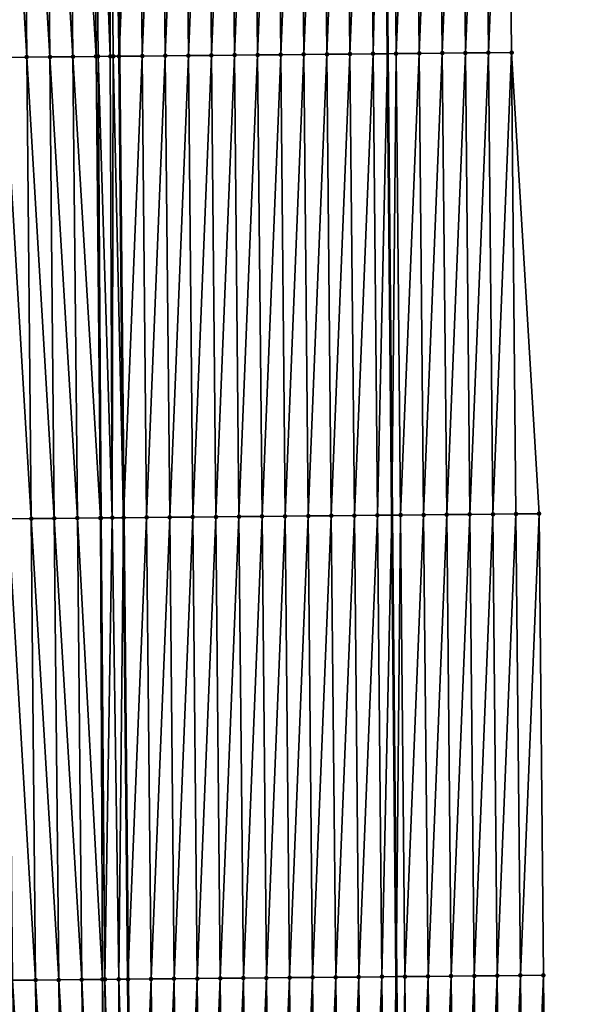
# Model space of a CAD drawing. Header units: feet. Extents: x 2007189 to 2022806, y 818621 to 837694.
# Tile 491 of 656: x 2011350 to 2011374, y 831326 to 831369. Entities that reach past the tile are written whole.
import ezdxf

# ---------------------------------------------------------------- set-up
doc = ezdxf.new("R2010")
doc.units = ezdxf.units.FT
doc.header["$MEASUREMENT"] = 0
for name, color, linetype, lineweight in [('EP_Travel Lane', 172, 'Continuous', 53), ('Road Shots', 141, 'Continuous', 100), ('Road X-Section', 40, 'Continuous', 13), ('STRIPING', 60, 'Continuous', 53)]:
    doc.layers.add(name, color=color, linetype=linetype, lineweight=lineweight)
doc.layers.add('I-77-MM17-21_SB-Surface-Border', color=7, linetype='Continuous')
doc.layers.add('I-77-MM17-21_SB-Surface-TIN', color=7, linetype='Continuous')

msp = doc.modelspace()

# ---------------------------------------------------------------- linework, layer by layer
at = {"layer": 'EP_Travel Lane'}
msp.add_polyline3d([(2011363.948639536, 831587.1496924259, 327.9825644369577), (2011364.130942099, 831567.1516971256, 328.1996464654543), (2011364.313248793, 831547.1532486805, 328.3722723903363), (2011364.495554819, 831527.1548734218, 328.5520783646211), (2011364.677862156, 831507.1563545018, 328.717790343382), (2011364.860168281, 831487.1579684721, 328.896539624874), (2011365.042474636, 831467.1595571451, 329.0728071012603), (2011365.231409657, 831447.1679292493, 329.1712247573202), (2011365.422340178, 831427.1690966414, 329.2806065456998), (2011365.613270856, 831407.1702475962, 329.3851245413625), (2011365.804201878, 831387.1713626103, 329.4790861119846), (2011365.995132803, 831367.1724877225, 329.5760055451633), (2011366.186064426, 831347.1735396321, 329.6513478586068), (2011366.376996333, 831327.1745618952, 329.7179327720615), (2011366.567929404, 831307.1754622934, 329.7486344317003), (2011366.758861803, 831287.1764329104, 329.8000149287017), (2011366.949795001, 831267.1773199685, 329.8267843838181), (2011367.172069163, 831247.2049287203, 329.8679666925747), (2011367.403775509, 831227.2062494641, 329.8584230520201), (2011367.635481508, 831207.2076000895, 329.8339734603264), (2011367.867187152, 831187.2089813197, 329.7943214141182)], dxfattribs=at)
at = {"layer": 'I-77-MM17-21_SB-Surface-Border', "color": 3, "linetype": 'Continuous', "lineweight": -3}
msp.add_polyline3d([(2011369.322614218, 831587.1966415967, 327.7836704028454), (2011369.5048682, 831567.1987977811, 328.0156560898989), (2011369.687126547, 831547.2004749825, 328.2006508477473), (2011370.869348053, 831527.2107512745, 328.3351987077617), (2011371.051608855, 831507.2121590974, 328.4937659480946), (2011370.233907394, 831487.2048694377, 328.6931274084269), (2011371.416130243, 831467.2149983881, 328.8132202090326), (2011371.605020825, 831447.2279396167, 328.9239383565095), (2011370.795995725, 831427.2196848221, 329.0700060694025), (2011370.986926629, 831407.2208117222, 329.1674263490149), (2011371.177857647, 831387.2219265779, 329.2613485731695), (2011371.368788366, 831367.223072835, 329.3645007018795), (2011372.559675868, 831347.2335193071, 329.3950147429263), (2011372.750607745, 831327.2345442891, 329.4623923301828), (2011372.941540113, 831307.235517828, 329.5146616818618), (2011373.132472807, 831287.2364572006, 329.5568326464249), (2011373.323405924, 831267.2373522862, 329.5859769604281), (2011373.543203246, 831247.278200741, 329.6486208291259), (2011373.77181533, 831227.2794271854, 329.6683595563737), (2011374.000426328, 831207.2807488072, 329.6407282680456), (2011373.22910299, 831187.2706106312, 329.6276230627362)], dxfattribs=at)
at = {"layer": 'I-77-MM17-21_SB-Surface-TIN', "color": 128, "linetype": 'Continuous', "lineweight": -3}
for points in [[(2011350.369735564, 831367.0236174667, 329.6663973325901), (2011350.178804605, 831387.0224963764, 329.5706634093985), (2011349.178850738, 831387.0128907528, 329.5532794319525)], [(2011349.369781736, 831367.0140077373, 329.6478031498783), (2011350.369735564, 831367.0236174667, 329.6663973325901), (2011349.178850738, 831387.0128907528, 329.5532794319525)], [(2011351.36968933, 831367.0332336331, 329.6868888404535), (2011351.178758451, 831387.0321041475, 329.5886803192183), (2011350.178804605, 831387.0224963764, 329.5706634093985)], [(2011350.369735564, 831367.0236174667, 329.6663973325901), (2011351.36968933, 831367.0332336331, 329.6868888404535), (2011350.178804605, 831387.0224963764, 329.5706634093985)], [(2011352.36964311, 831367.0428482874, 329.7069346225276), (2011352.178712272, 831387.0417145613, 329.6074761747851), (2011351.178758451, 831387.0321041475, 329.5886803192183)], [(2011351.36968933, 831367.0332336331, 329.6868888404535), (2011352.36964311, 831367.0428482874, 329.7069346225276), (2011351.178758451, 831387.0321041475, 329.5886803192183)], [(2011353.36959702, 831367.0524493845, 329.7229843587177), (2011353.178666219, 831387.0513116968, 329.6223581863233), (2011352.178712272, 831387.0417145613, 329.6074761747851)], [(2011352.36964311, 831367.0428482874, 329.7069346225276), (2011353.36959702, 831367.0524493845, 329.7229843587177), (2011352.178712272, 831387.0417145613, 329.6074761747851)], [(2011353.36959702, 831367.0524493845, 329.7229843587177), (2011353.250611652, 831387.0520012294, 329.6231432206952), (2011353.178666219, 831387.0513116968, 329.6223581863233)], [(2011353.982390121, 831367.0583128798, 329.7268480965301), (2011353.946389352, 831387.0586560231, 329.6267233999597), (2011353.250611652, 831387.0520012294, 329.6231432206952)], [(2011353.36959702, 831367.0524493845, 329.7229843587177), (2011353.458128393, 831367.0532977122, 329.7239013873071), (2011353.250611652, 831387.0520012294, 329.6231432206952)], [(2011353.458128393, 831367.0532977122, 329.7239013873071), (2011353.982390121, 831367.0583128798, 329.7268480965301), (2011353.250611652, 831387.0520012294, 329.6231432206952)], [(2011353.946389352, 831387.0586560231, 329.6267233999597), (2011354.369543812, 831367.0620053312, 329.7257467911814), (2011354.178612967, 831387.060871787, 329.6263419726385)], [(2011354.110003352, 831367.0595312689, 329.7268643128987), (2011354.369543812, 831367.0620053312, 329.7257467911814), (2011353.946389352, 831387.0586560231, 329.6267233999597)], [(2011353.982390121, 831367.0583128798, 329.7268480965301), (2011354.110003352, 831367.0595312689, 329.7268643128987), (2011353.946389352, 831387.0586560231, 329.6267233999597)], [(2011355.178575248, 831387.070387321, 329.6171499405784), (2011354.178612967, 831387.060871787, 329.6263419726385), (2011354.369543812, 831367.0620053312, 329.7257467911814)], [(2011355.36950626, 831367.0715028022, 329.7112305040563), (2011355.178575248, 831387.070387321, 329.6171499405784), (2011354.369543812, 831367.0620053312, 329.7257467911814)], [(2011355.36950626, 831367.0715028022, 329.7112305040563), (2011356.178530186, 831387.0798807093, 329.6014514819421), (2011355.178575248, 831387.070387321, 329.6171499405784)], [(2011355.36950626, 831367.0715028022, 329.7112305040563), (2011356.369461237, 831367.0809921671, 329.6943462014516), (2011356.178530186, 831387.0798807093, 329.6014514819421)], [(2011356.369461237, 831367.0809921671, 329.6943462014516), (2011357.178485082, 831387.0893785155, 329.5870553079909), (2011356.178530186, 831387.0798807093, 329.6014514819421)], [(2011356.369461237, 831367.0809921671, 329.6943462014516), (2011357.369416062, 831367.0904973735, 329.6821312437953), (2011357.178485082, 831387.0893785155, 329.5870553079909)], [(2011357.369416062, 831367.0904973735, 329.6821312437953), (2011358.178439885, 831387.0988860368, 329.5755226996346), (2011357.178485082, 831387.0893785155, 329.5870553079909)], [(2011357.369416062, 831367.0904973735, 329.6821312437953), (2011358.369370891, 831367.1000022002, 329.6698043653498), (2011358.178439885, 831387.0988860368, 329.5755226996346)], [(2011358.369370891, 831367.1000022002, 329.6698043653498), (2011359.178394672, 831387.1083952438, 329.5644869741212), (2011358.178439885, 831387.0988860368, 329.5755226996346)], [(2011358.369370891, 831367.1000022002, 329.6698043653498), (2011359.369325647, 831367.1095146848, 329.6597347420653), (2011359.178394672, 831387.1083952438, 329.5644869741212)], [(2011359.369325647, 831367.1095146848, 329.6597347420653), (2011360.178349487, 831387.1179015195, 329.5525872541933), (2011359.178394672, 831387.1083952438, 329.5644869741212)], [(2011359.369325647, 831367.1095146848, 329.6597347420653), (2011360.369280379, 831367.1190296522, 329.6503969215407), (2011360.178349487, 831387.1179015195, 329.5525872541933)], [(2011360.369280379, 831367.1190296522, 329.6503969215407), (2011361.178304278, 831387.1274103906, 329.5414524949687), (2011360.178349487, 831387.1179015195, 329.5525872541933)], [(2011360.369280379, 831367.1190296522, 329.6503969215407), (2011361.369235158, 831367.1285396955, 329.6396077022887), (2011361.178304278, 831387.1274103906, 329.5414524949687)], [(2011361.369235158, 831367.1285396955, 329.6396077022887), (2011362.178259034, 831387.1369228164, 329.5313655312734), (2011361.178304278, 831387.1274103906, 329.5414524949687)], [(2011361.369235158, 831367.1285396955, 329.6396077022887), (2011362.369189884, 831367.1380553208, 329.6304638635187), (2011362.178259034, 831387.1369228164, 329.5313655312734)], [(2011362.369189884, 831367.1380553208, 329.6304638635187), (2011363.178213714, 831387.1464432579, 329.5236412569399), (2011362.178259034, 831387.1369228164, 329.5313655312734)], [(2011362.369189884, 831367.1380553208, 329.6304638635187), (2011363.369144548, 831367.1475774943, 329.6232501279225), (2011363.178213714, 831387.1464432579, 329.5236412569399)], [(2011363.369144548, 831367.1475774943, 329.6232501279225), (2011364.178168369, 831387.1559663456, 329.516696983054), (2011363.178213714, 831387.1464432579, 329.5236412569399)], [(2011363.369144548, 831367.1475774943, 329.6232501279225), (2011364.369099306, 831367.1570896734, 329.6130904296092), (2011364.178168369, 831387.1559663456, 329.516696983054)], [(2011364.369099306, 831367.1570896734, 329.6130904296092), (2011365.178123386, 831387.1654514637, 329.4985608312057), (2011364.178168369, 831387.1559663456, 329.516696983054)], [(2011364.369099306, 831367.1570896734, 329.6130904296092), (2011365.369054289, 831367.1665784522, 329.5960333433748), (2011365.178123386, 831387.1654514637, 329.4985608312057)], [(2011365.369054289, 831367.1665784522, 329.5960333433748), (2011365.804201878, 831387.1713626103, 329.4790861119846), (2011365.178123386, 831387.1654514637, 329.4985608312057)], [(2011365.369054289, 831367.1665784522, 329.5960333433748), (2011365.995132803, 831367.1724877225, 329.5760055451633), (2011365.804201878, 831387.1713626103, 329.4790861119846)], [(2011366.178078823, 831387.1748925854, 329.4674563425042), (2011365.804201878, 831387.1713626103, 329.4790861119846), (2011365.995132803, 831367.1724877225, 329.5760055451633)], [(2011366.369009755, 831367.176016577, 329.5640454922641), (2011366.178078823, 831387.1748925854, 329.4674563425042), (2011365.995132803, 831367.1724877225, 329.5760055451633)], [(2011366.369009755, 831367.176016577, 329.5640454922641), (2011367.178034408, 831387.184318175, 329.4317736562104), (2011366.178078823, 831387.1748925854, 329.4674563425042)], [(2011366.369009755, 831367.176016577, 329.5640454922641), (2011367.368965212, 831367.1854556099, 329.5323253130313), (2011367.178034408, 831387.184318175, 329.4317736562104)], [(2011367.368965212, 831367.1854556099, 329.5323253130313), (2011368.177990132, 831387.1937293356, 329.3918378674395), (2011367.178034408, 831387.184318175, 329.4317736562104)], [(2011367.368965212, 831367.1854556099, 329.5323253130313), (2011368.368920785, 831367.1948824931, 329.4970239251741), (2011368.177990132, 831387.1937293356, 329.3918378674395)], [(2011368.368920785, 831367.1948824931, 329.4970239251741), (2011369.177945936, 831387.2031320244, 329.3494049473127), (2011368.177990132, 831387.1937293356, 329.3918378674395)], [(2011368.368920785, 831367.1948824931, 329.4970239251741), (2011369.368876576, 831367.2042865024, 329.4549802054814), (2011369.177945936, 831387.2031320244, 329.3494049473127)], [(2011369.368876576, 831367.2042865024, 329.4549802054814), (2011370.177901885, 831387.2125195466, 329.3025015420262), (2011369.177945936, 831387.2031320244, 329.3494049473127)], [(2011369.368876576, 831367.2042865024, 329.4549802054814), (2011370.368832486, 831367.2136781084, 329.4092805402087), (2011370.177901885, 831387.2125195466, 329.3025015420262)], [(2011370.368832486, 831367.2136781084, 329.4092805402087), (2011371.177857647, 831387.2219265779, 329.2613485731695), (2011370.177901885, 831387.2125195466, 329.3025015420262)], [(2011370.368832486, 831367.2136781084, 329.4092805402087), (2011371.368788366, 831367.223072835, 329.3645007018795), (2011371.177857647, 831387.2219265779, 329.2613485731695)], [(2011365.559986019, 831347.1676187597, 329.6679558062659), (2011365.995132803, 831367.1724877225, 329.5760055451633), (2011365.369054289, 831367.1665784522, 329.5960333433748)], [(2011365.559986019, 831347.1676187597, 329.6679558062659), (2011366.186064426, 831347.1735396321, 329.6513478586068), (2011365.995132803, 831367.1724877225, 329.5760055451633)], [(2011366.369009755, 831367.176016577, 329.5640454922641), (2011365.995132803, 831367.1724877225, 329.5760055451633), (2011366.186064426, 831347.1735396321, 329.6513478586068)], [(2011366.559941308, 831347.1770754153, 329.6414300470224), (2011366.369009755, 831367.176016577, 329.5640454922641), (2011366.186064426, 831347.1735396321, 329.6513478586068)], [(2011366.559941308, 831347.1770754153, 329.6414300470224), (2011367.368965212, 831367.1854556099, 329.5323253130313), (2011366.369009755, 831367.176016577, 329.5640454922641)], [(2011366.559941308, 831347.1770754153, 329.6414300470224), (2011367.559896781, 831347.1865127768, 329.6092172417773), (2011367.368965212, 831367.1854556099, 329.5323253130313)], [(2011367.559896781, 831347.1865127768, 329.6092172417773), (2011368.368920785, 831367.1948824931, 329.4970239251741), (2011367.368965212, 831367.1854556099, 329.5323253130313)], [(2011367.559896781, 831347.1865127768, 329.6092172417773), (2011368.55985242, 831347.1959328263, 329.5719015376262), (2011368.368920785, 831367.1948824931, 329.4970239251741)], [(2011368.55985242, 831347.1959328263, 329.5719015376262), (2011369.368876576, 831367.2042865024, 329.4549802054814), (2011368.368920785, 831367.1948824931, 329.4970239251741)], [(2011368.55985242, 831347.1959328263, 329.5719015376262), (2011369.559808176, 831347.2053405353, 329.5309483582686), (2011369.368876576, 831367.2042865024, 329.4549802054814)], [(2011369.559808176, 831347.2053405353, 329.5309483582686), (2011370.368832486, 831367.2136781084, 329.4092805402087), (2011369.368876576, 831367.2042865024, 329.4549802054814)], [(2011369.559808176, 831347.2053405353, 329.5309483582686), (2011370.559764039, 831347.214737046, 329.4866944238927), (2011370.368832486, 831367.2136781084, 329.4092805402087)], [(2011370.559764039, 831347.214737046, 329.4866944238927), (2011371.368788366, 831367.223072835, 329.3645007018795), (2011370.368832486, 831367.2136781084, 329.4092805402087)], [(2011370.559764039, 831347.214737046, 329.4866944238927), (2011371.559719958, 831347.2241276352, 329.440694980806), (2011371.368788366, 831367.223072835, 329.3645007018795)], [(2011371.559719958, 831347.2241276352, 329.440694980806), (2011372.559675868, 831347.2335193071, 329.3950147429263), (2011371.368788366, 831367.223072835, 329.3645007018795)], [(2011350.560666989, 831347.0246897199, 329.7477360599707), (2011350.369735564, 831367.0236174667, 329.6663973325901), (2011349.369781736, 831367.0140077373, 329.6478031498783)], [(2011349.560713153, 831347.0150808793, 329.7294038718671), (2011350.560666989, 831347.0246897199, 329.7477360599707), (2011349.369781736, 831367.0140077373, 329.6478031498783)], [(2011351.560620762, 831347.0343051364, 329.7680065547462), (2011351.36968933, 831367.0332336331, 329.6868888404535), (2011350.369735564, 831367.0236174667, 329.6663973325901)], [(2011350.560666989, 831347.0246897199, 329.7477360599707), (2011351.560620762, 831347.0343051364, 329.7680065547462), (2011350.369735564, 831367.0236174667, 329.6663973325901)], [(2011352.560574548, 831347.0439192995, 329.7879075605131), (2011352.36964311, 831367.0428482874, 329.7069346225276), (2011351.36968933, 831367.0332336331, 329.6868888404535)], [(2011351.560620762, 831347.0343051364, 329.7680065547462), (2011352.560574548, 831347.0439192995, 329.7879075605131), (2011351.36968933, 831367.0332336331, 329.6868888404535)], [(2011353.560528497, 831347.053516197, 329.802719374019), (2011353.36959702, 831367.0524493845, 329.7229843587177), (2011352.36964311, 831367.0428482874, 329.7069346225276)], [(2011352.560574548, 831347.0439192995, 329.7879075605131), (2011353.560528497, 831347.053516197, 329.802719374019), (2011352.36964311, 831367.0428482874, 329.7069346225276)], [(2011353.589235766, 831347.053791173, 329.8029862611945), (2011353.458128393, 831367.0532977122, 329.7239013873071), (2011353.36959702, 831367.0524493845, 329.7229843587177)], [(2011353.560528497, 831347.053516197, 329.802719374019), (2011353.589235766, 831347.053791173, 329.8029862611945), (2011353.36959702, 831367.0524493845, 329.7229843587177)], [(2011354.070261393, 831347.0583910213, 329.8051840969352), (2011353.982390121, 831367.0583128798, 329.7268480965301), (2011353.458128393, 831367.0532977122, 329.7239013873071)], [(2011353.589235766, 831347.053791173, 329.8029862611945), (2011354.070261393, 831347.0583910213, 329.8051840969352), (2011353.458128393, 831367.0532977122, 329.7239013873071)], [(2011354.070261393, 831347.0583910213, 329.8051840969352), (2011354.110003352, 831367.0595312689, 329.7268643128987), (2011353.982390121, 831367.0583128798, 329.7268480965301)], [(2011354.070261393, 831347.0583910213, 329.8051840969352), (2011354.560475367, 831347.0630644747, 329.8032213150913), (2011354.110003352, 831367.0595312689, 329.7268643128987)], [(2011354.110003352, 831367.0595312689, 329.7268643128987), (2011354.560475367, 831347.0630644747, 329.8032213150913), (2011354.369543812, 831367.0620053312, 329.7257467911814)], [(2011355.36950626, 831367.0715028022, 329.7112305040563), (2011354.369543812, 831367.0620053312, 329.7257467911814), (2011354.560475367, 831347.0630644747, 329.8032213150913)], [(2011355.560437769, 831347.0725663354, 329.7899990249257), (2011355.36950626, 831367.0715028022, 329.7112305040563), (2011354.560475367, 831347.0630644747, 329.8032213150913)], [(2011355.560437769, 831347.0725663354, 329.7899990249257), (2011356.369461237, 831367.0809921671, 329.6943462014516), (2011355.36950626, 831367.0715028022, 329.7112305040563)], [(2011355.560437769, 831347.0725663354, 329.7899990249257), (2011356.56039268, 831347.082062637, 329.7751592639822), (2011356.369461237, 831367.0809921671, 329.6943462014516)], [(2011356.56039268, 831347.082062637, 329.7751592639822), (2011357.369416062, 831367.0904973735, 329.6821312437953), (2011356.369461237, 831367.0809921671, 329.6943462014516)], [(2011356.56039268, 831347.082062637, 329.7751592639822), (2011357.560347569, 831347.0915611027, 329.7609574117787), (2011357.369416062, 831367.0904973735, 329.6821312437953)], [(2011357.560347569, 831347.0915611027, 329.7609574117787), (2011358.369370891, 831367.1000022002, 329.6698043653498), (2011357.369416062, 831367.0904973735, 329.6821312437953)], [(2011357.560347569, 831347.0915611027, 329.7609574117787), (2011358.56030246, 831347.1010594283, 329.7467143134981), (2011358.369370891, 831367.1000022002, 329.6698043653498)], [(2011358.56030246, 831347.1010594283, 329.7467143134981), (2011359.369325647, 831367.1095146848, 329.6597347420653), (2011358.369370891, 831367.1000022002, 329.6698043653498)], [(2011358.56030246, 831347.1010594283, 329.7467143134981), (2011359.560257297, 831347.1105634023, 329.734136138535), (2011359.369325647, 831367.1095146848, 329.6597347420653)], [(2011359.560257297, 831347.1105634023, 329.734136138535), (2011360.369280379, 831367.1190296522, 329.6503969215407), (2011359.369325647, 831367.1095146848, 329.6597347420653)], [(2011359.560257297, 831347.1105634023, 329.734136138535), (2011360.560212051, 831347.1200761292, 329.7241379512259), (2011360.369280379, 831367.1190296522, 329.6503969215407)], [(2011360.560212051, 831347.1200761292, 329.7241379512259), (2011361.369235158, 831367.1285396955, 329.6396077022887), (2011360.369280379, 831367.1190296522, 329.6503969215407)], [(2011360.560212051, 831347.1200761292, 329.7241379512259), (2011361.560166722, 831347.1295975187, 329.7166930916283), (2011361.369235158, 831367.1285396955, 329.6396077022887)], [(2011361.560166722, 831347.1295975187, 329.7166930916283), (2011362.369189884, 831367.1380553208, 329.6304638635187), (2011361.369235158, 831367.1285396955, 329.6396077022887)], [(2011361.560166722, 831347.1295975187, 329.7166930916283), (2011362.560121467, 831347.1391110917, 329.7069442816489), (2011362.369189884, 831367.1380553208, 329.6304638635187)], [(2011362.560121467, 831347.1391110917, 329.7069442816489), (2011363.369144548, 831367.1475774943, 329.6232501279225), (2011362.369189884, 831367.1380553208, 329.6304638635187)], [(2011362.560121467, 831347.1391110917, 329.7069442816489), (2011363.560076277, 831347.1486179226, 329.6952081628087), (2011363.369144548, 831367.1475774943, 329.6232501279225)], [(2011363.560076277, 831347.1486179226, 329.6952081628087), (2011364.369099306, 831367.1570896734, 329.6130904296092), (2011363.369144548, 831367.1475774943, 329.6232501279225)], [(2011363.560076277, 831347.1486179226, 329.6952081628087), (2011364.560031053, 831347.1581283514, 329.6845326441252), (2011364.369099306, 831367.1570896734, 329.6130904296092)], [(2011364.560031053, 831347.1581283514, 329.6845326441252), (2011365.369054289, 831367.1665784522, 329.5960333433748), (2011364.369099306, 831367.1570896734, 329.6130904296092)], [(2011364.560031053, 831347.1581283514, 329.6845326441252), (2011365.559986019, 831347.1676187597, 329.6679558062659), (2011365.369054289, 831367.1665784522, 329.5960333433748)], [(2011359.75118934, 831327.1115709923, 329.7964051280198), (2011360.560212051, 831347.1200761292, 329.7241379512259), (2011359.560257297, 831347.1105634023, 329.734136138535)], [(2011359.75118934, 831327.1115709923, 329.7964051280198), (2011360.751144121, 831327.1210808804, 329.7855688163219), (2011360.560212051, 831347.1200761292, 329.7241379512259)], [(2011360.751144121, 831327.1210808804, 329.7855688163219), (2011361.560166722, 831347.1295975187, 329.7166930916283), (2011360.560212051, 831347.1200761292, 329.7241379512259)], [(2011360.751144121, 831327.1210808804, 329.7855688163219), (2011361.751098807, 831327.1306006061, 329.7776321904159), (2011361.560166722, 831347.1295975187, 329.7166930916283)], [(2011361.751098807, 831327.1306006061, 329.7776321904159), (2011362.560121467, 831347.1391110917, 329.7069442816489), (2011361.560166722, 831347.1295975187, 329.7166930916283)], [(2011361.751098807, 831327.1306006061, 329.7776321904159), (2011362.75105348, 831327.1401217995, 329.7701282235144), (2011362.560121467, 831347.1391110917, 329.7069442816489)], [(2011362.75105348, 831327.1401217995, 329.7701282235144), (2011363.560076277, 831347.1486179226, 329.6952081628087), (2011362.560121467, 831347.1391110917, 329.7069442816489)], [(2011362.75105348, 831327.1401217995, 329.7701282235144), (2011363.751008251, 831327.1496327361, 329.759600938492), (2011363.560076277, 831347.1486179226, 329.6952081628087)], [(2011363.751008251, 831327.1496327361, 329.759600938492), (2011364.560031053, 831347.1581283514, 329.6845326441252), (2011363.560076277, 831347.1486179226, 329.6952081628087)], [(2011363.751008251, 831327.1496327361, 329.759600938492), (2011364.750963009, 831327.1591449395, 329.7494470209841), (2011364.560031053, 831347.1581283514, 329.6845326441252)], [(2011364.750963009, 831327.1591449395, 329.7494470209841), (2011365.559986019, 831347.1676187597, 329.6679558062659), (2011364.560031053, 831347.1581283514, 329.6845326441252)], [(2011364.750963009, 831327.1591449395, 329.7494470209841), (2011365.750917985, 831327.1686343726, 329.7325813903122), (2011365.559986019, 831347.1676187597, 329.6679558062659)], [(2011365.750917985, 831327.1686343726, 329.7325813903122), (2011366.186064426, 831347.1735396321, 329.6513478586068), (2011365.559986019, 831347.1676187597, 329.6679558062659)], [(2011365.750917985, 831327.1686343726, 329.7325813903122), (2011366.376996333, 831327.1745618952, 329.7179327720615), (2011366.186064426, 831347.1735396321, 329.6513478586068)], [(2011366.559941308, 831347.1770754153, 329.6414300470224), (2011366.186064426, 831347.1735396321, 329.6513478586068), (2011366.376996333, 831327.1745618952, 329.7179327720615)], [(2011366.750873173, 831327.1781016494, 329.7091850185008), (2011366.559941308, 831347.1770754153, 329.6414300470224), (2011366.376996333, 831327.1745618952, 329.7179327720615)], [(2011366.750873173, 831327.1781016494, 329.7091850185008), (2011367.559896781, 831347.1865127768, 329.6092172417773), (2011366.559941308, 831347.1770754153, 329.6414300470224)], [(2011366.750873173, 831327.1781016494, 329.7091850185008), (2011367.75082882, 831327.187520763, 329.6715920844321), (2011367.559896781, 831347.1865127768, 329.6092172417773)], [(2011367.75082882, 831327.187520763, 329.6715920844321), (2011368.55985242, 831347.1959328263, 329.5719015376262), (2011367.559896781, 831347.1865127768, 329.6092172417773)], [(2011367.75082882, 831327.187520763, 329.6715920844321), (2011368.750784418, 831327.1969450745, 329.635531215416), (2011368.55985242, 831347.1959328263, 329.5719015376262)], [(2011368.750784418, 831327.1969450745, 329.635531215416), (2011369.559808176, 831347.2053405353, 329.5309483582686), (2011368.55985242, 831347.1959328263, 329.5719015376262)], [(2011368.750784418, 831327.1969450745, 329.635531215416), (2011369.750740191, 831327.2063509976, 329.5940502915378), (2011369.559808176, 831347.2053405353, 329.5309483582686)], [(2011369.750740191, 831327.2063509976, 329.5940502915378), (2011370.559764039, 831347.214737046, 329.4866944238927), (2011369.559808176, 831347.2053405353, 329.5309483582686)], [(2011369.750740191, 831327.2063509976, 329.5940502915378), (2011370.750696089, 831327.2157438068, 329.5487038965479), (2011370.559764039, 831347.214737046, 329.4866944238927)], [(2011370.750696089, 831327.2157438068, 329.5487038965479), (2011371.559719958, 831347.2241276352, 329.440694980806), (2011370.559764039, 831347.214737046, 329.4866944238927)], [(2011370.750696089, 831327.2157438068, 329.5487038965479), (2011371.750651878, 831327.2251480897, 329.5067394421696), (2011371.559719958, 831347.2241276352, 329.440694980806)], [(2011371.750651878, 831327.2251480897, 329.5067394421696), (2011372.559675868, 831347.2335193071, 329.3950147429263), (2011371.559719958, 831347.2241276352, 329.440694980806)], [(2011371.750651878, 831327.2251480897, 329.5067394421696), (2011372.750607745, 831327.2345442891, 329.4623923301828), (2011372.559675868, 831347.2335193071, 329.3950147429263)], [(2011350.751599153, 831327.025684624, 329.8062781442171), (2011350.560666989, 831347.0246897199, 329.7477360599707), (2011349.560713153, 831347.0150808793, 329.7294038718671)], [(2011349.751645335, 831327.0160738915, 329.7873897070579), (2011350.751599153, 831327.025684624, 329.8062781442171), (2011349.560713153, 831347.0150808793, 329.7294038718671)], [(2011351.751552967, 831327.0352957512, 329.8252829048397), (2011351.560620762, 831347.0343051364, 329.7680065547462), (2011350.560666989, 831347.0246897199, 329.7477360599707)], [(2011350.751599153, 831327.025684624, 329.8062781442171), (2011351.751552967, 831327.0352957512, 329.8252829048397), (2011350.560666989, 831347.0246897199, 329.7477360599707)], [(2011352.751506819, 831327.0449029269, 329.8431229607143), (2011352.560574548, 831347.0439192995, 329.7879075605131), (2011351.560620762, 831347.0343051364, 329.7680065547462)], [(2011351.751552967, 831327.0352957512, 329.8252829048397), (2011352.751506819, 831327.0449029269, 329.8431229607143), (2011351.560620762, 831347.0343051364, 329.7680065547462)], [(2011353.641743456, 831327.0534477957, 329.8565929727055), (2011353.560528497, 831347.053516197, 329.802719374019), (2011352.560574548, 831347.0439192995, 329.7879075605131)], [(2011352.751506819, 831327.0449029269, 329.8431229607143), (2011353.641743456, 831327.0534477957, 329.8565929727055), (2011352.560574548, 831347.0439192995, 329.7879075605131)], [(2011353.751460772, 831327.0544995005, 329.8578379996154), (2011353.589235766, 831347.053791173, 329.8029862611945), (2011353.560528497, 831347.053516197, 329.802719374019)], [(2011353.641743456, 831327.0534477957, 329.8565929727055), (2011353.751460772, 831327.0544995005, 329.8578379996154), (2011353.560528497, 831347.053516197, 329.802719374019)], [(2011353.751460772, 831327.0544995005, 329.8578379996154), (2011354.070261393, 831347.0583910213, 329.8051840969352), (2011353.589235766, 831347.053791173, 329.8029862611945)], [(2011353.751460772, 831327.0544995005, 329.8578379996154), (2011354.349425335, 831327.0602204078, 329.8614006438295), (2011354.070261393, 831347.0583910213, 329.8051840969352)], [(2011354.349425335, 831327.0602204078, 329.8614006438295), (2011354.560475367, 831347.0630644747, 329.8032213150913), (2011354.070261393, 831347.0583910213, 329.8051840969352)], [(2011354.349425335, 831327.0602204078, 329.8614006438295), (2011354.751407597, 831327.0640528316, 329.8598280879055), (2011354.560475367, 831347.0630644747, 329.8032213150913)], [(2011355.560437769, 831347.0725663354, 329.7899990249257), (2011354.560475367, 831347.0630644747, 329.8032213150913), (2011354.751407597, 831327.0640528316, 329.8598280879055)], [(2011355.751369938, 831327.0735606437, 329.8483586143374), (2011355.560437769, 831347.0725663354, 329.7899990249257), (2011354.751407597, 831327.0640528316, 329.8598280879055)], [(2011355.751369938, 831327.0735606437, 329.8483586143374), (2011356.56039268, 831347.082062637, 329.7751592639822), (2011355.560437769, 831347.0725663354, 329.7899990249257)], [(2011355.751369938, 831327.0735606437, 329.8483586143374), (2011356.751324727, 831327.0830697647, 329.837296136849), (2011356.56039268, 831347.082062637, 329.7751592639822)], [(2011356.751324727, 831327.0830697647, 329.837296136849), (2011357.560347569, 831347.0915611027, 329.7609574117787), (2011356.56039268, 831347.082062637, 329.7751592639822)], [(2011356.751324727, 831327.0830697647, 329.837296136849), (2011357.751279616, 831327.092568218, 329.8230892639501), (2011357.560347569, 831347.0915611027, 329.7609574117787)], [(2011357.751279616, 831327.092568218, 329.8230892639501), (2011358.56030246, 831347.1010594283, 329.7467143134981), (2011357.560347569, 831347.0915611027, 329.7609574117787)], [(2011357.751279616, 831327.092568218, 329.8230892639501), (2011358.751234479, 831327.1020694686, 329.8097069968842), (2011358.56030246, 831347.1010594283, 329.7467143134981)], [(2011358.751234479, 831327.1020694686, 329.8097069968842), (2011359.560257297, 831347.1105634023, 329.734136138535), (2011358.56030246, 831347.1010594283, 329.7467143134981)], [(2011358.751234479, 831327.1020694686, 329.8097069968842), (2011359.75118934, 831327.1115709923, 329.7964051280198), (2011359.560257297, 831347.1105634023, 329.734136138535)], [(2011354.349425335, 831327.0602204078, 329.8614006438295), (2011354.942340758, 831307.0649437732, 329.8877264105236), (2011354.751407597, 831327.0640528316, 329.8598280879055)], [(2011355.751369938, 831327.0735606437, 329.8483586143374), (2011354.751407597, 831327.0640528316, 329.8598280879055), (2011354.942340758, 831307.0649437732, 329.8877264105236)], [(2011355.751369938, 831327.0735606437, 329.8483586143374), (2011354.942340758, 831307.0649437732, 329.8877264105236), (2011355.942302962, 831307.074465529, 329.8803682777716)], [(2011355.751369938, 831327.0735606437, 329.8483586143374), (2011355.942302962, 831307.074465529, 329.8803682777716), (2011356.751324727, 831327.0830697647, 329.837296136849)], [(2011356.751324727, 831327.0830697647, 329.837296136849), (2011355.942302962, 831307.074465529, 329.8803682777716), (2011356.942257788, 831307.083970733, 329.8681526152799)], [(2011356.751324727, 831327.0830697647, 329.837296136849), (2011356.942257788, 831307.083970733, 329.8681526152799), (2011357.751279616, 831327.092568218, 329.8230892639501)], [(2011357.751279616, 831327.092568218, 329.8230892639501), (2011356.942257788, 831307.083970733, 329.8681526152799), (2011357.942212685, 831307.093468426, 329.8537231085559)], [(2011357.751279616, 831327.092568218, 329.8230892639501), (2011357.942212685, 831307.093468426, 329.8537231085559), (2011358.751234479, 831327.1020694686, 329.8097069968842)], [(2011358.751234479, 831327.1020694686, 329.8097069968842), (2011357.942212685, 831307.093468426, 329.8537231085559), (2011358.942167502, 831307.1029744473, 329.8417483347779)], [(2011358.751234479, 831327.1020694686, 329.8097069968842), (2011358.942167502, 831307.1029744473, 329.8417483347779), (2011359.75118934, 831327.1115709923, 329.7964051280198)], [(2011359.75118934, 831327.1115709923, 329.7964051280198), (2011358.942167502, 831307.1029744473, 329.8417483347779), (2011359.94212236, 831307.1124761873, 329.82851164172)], [(2011359.75118934, 831327.1115709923, 329.7964051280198), (2011359.94212236, 831307.1124761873, 329.82851164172), (2011360.751144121, 831327.1210808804, 329.7855688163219)], [(2011360.751144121, 831327.1210808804, 329.7855688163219), (2011359.94212236, 831307.1124761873, 329.82851164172), (2011360.94207714, 831307.1219862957, 329.8177415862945)], [(2011360.751144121, 831327.1210808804, 329.7855688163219), (2011360.94207714, 831307.1219862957, 329.8177415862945), (2011361.751098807, 831327.1306006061, 329.7776321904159)], [(2011361.751098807, 831327.1306006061, 329.7776321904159), (2011360.94207714, 831307.1219862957, 329.8177415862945), (2011361.942031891, 831307.1314991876, 329.8077920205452)], [(2011361.751098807, 831327.1306006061, 329.7776321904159), (2011361.942031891, 831307.1314991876, 329.8077920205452), (2011362.75105348, 831327.1401217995, 329.7701282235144)], [(2011362.75105348, 831327.1401217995, 329.7701282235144), (2011361.942031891, 831307.1314991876, 329.8077920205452), (2011362.941986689, 831307.1410072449, 329.7964174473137)], [(2011362.75105348, 831327.1401217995, 329.7701282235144), (2011362.941986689, 831307.1410072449, 329.7964174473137), (2011363.751008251, 831327.1496327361, 329.759600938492)], [(2011363.751008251, 831327.1496327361, 329.759600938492), (2011362.941986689, 831307.1410072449, 329.7964174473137), (2011363.941941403, 831307.1505241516, 329.7876512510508)], [(2011363.751008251, 831327.1496327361, 329.759600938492), (2011363.941941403, 831307.1505241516, 329.7876512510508), (2011364.750963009, 831327.1591449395, 329.7494470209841)], [(2011364.750963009, 831327.1591449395, 329.7494470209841), (2011363.941941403, 831307.1505241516, 329.7876512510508), (2011364.941896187, 831307.1600336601, 329.7767044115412)], [(2011364.750963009, 831327.1591449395, 329.7494470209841), (2011364.941896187, 831307.1600336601, 329.7767044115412), (2011365.750917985, 831327.1686343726, 329.7325813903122)], [(2011365.750917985, 831327.1686343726, 329.7325813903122), (2011364.941896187, 831307.1600336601, 329.7767044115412), (2011365.941851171, 831307.1695223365, 329.7596170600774)], [(2011365.750917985, 831327.1686343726, 329.7325813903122), (2011365.941851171, 831307.1695223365, 329.7596170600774), (2011366.376996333, 831327.1745618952, 329.7179327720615)], [(2011365.941851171, 831307.1695223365, 329.7596170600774), (2011366.567929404, 831307.1754622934, 329.7486344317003), (2011366.376996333, 831327.1745618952, 329.7179327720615)], [(2011366.750873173, 831327.1781016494, 329.7091850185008), (2011366.376996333, 831327.1745618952, 329.7179327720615), (2011366.567929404, 831307.1754622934, 329.7486344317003)], [(2011366.750873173, 831327.1781016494, 329.7091850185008), (2011366.567929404, 831307.1754622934, 329.7486344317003), (2011366.941806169, 831307.1790094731, 329.7420759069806)], [(2011366.750873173, 831327.1781016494, 329.7091850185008), (2011366.941806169, 831307.1790094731, 329.7420759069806), (2011367.75082882, 831327.187520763, 329.6715920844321)], [(2011367.75082882, 831327.187520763, 329.6715920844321), (2011366.941806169, 831307.1790094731, 329.7420759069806), (2011367.941761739, 831307.188436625, 329.7068536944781)], [(2011367.75082882, 831327.187520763, 329.6715920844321), (2011367.941761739, 831307.188436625, 329.7068536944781), (2011368.750784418, 831327.1969450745, 329.635531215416)], [(2011368.750784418, 831327.1969450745, 329.635531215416), (2011367.941761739, 831307.188436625, 329.7068536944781), (2011368.941717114, 831307.1978842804, 329.6776750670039)], [(2011368.750784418, 831327.1969450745, 329.635531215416), (2011368.941717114, 831307.1978842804, 329.6776750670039), (2011369.750740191, 831327.2063509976, 329.5940502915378)], [(2011369.750740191, 831327.2063509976, 329.5940502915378), (2011368.941717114, 831307.1978842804, 329.6776750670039), (2011369.941672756, 831307.2073039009, 329.640232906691)], [(2011369.750740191, 831327.2063509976, 329.5940502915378), (2011369.941672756, 831307.2073039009, 329.640232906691), (2011370.750696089, 831327.2157438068, 329.5487038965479)], [(2011370.750696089, 831327.2157438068, 329.5487038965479), (2011369.941672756, 831307.2073039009, 329.640232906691), (2011370.941628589, 831307.2167035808, 329.5969130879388)], [(2011370.750696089, 831327.2157438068, 329.5487038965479), (2011370.941628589, 831307.2167035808, 329.5969130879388), (2011371.750651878, 831327.2251480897, 329.5067394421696)], [(2011371.750651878, 831327.2251480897, 329.5067394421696), (2011370.941628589, 831307.2167035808, 329.5969130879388), (2011371.941584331, 831307.2261128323, 329.5564145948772)], [(2011371.750651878, 831327.2251480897, 329.5067394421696), (2011371.941584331, 831307.2261128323, 329.5564145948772), (2011372.750607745, 831327.2345442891, 329.4623923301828)], [(2011372.750607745, 831327.2345442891, 329.4623923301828), (2011371.941584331, 831307.2261128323, 329.5564145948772), (2011372.941540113, 831307.235517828, 329.5146616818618)], [(2011349.751645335, 831327.0160738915, 329.7873897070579), (2011350.942532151, 831307.0265921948, 329.8390725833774), (2011350.751599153, 831327.025684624, 329.8062781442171)], [(2011349.751645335, 831327.0160738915, 329.7873897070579), (2011349.942578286, 831307.0169863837, 329.8216333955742), (2011350.942532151, 831307.0265921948, 329.8390725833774)], [(2011350.751599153, 831327.025684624, 329.8062781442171), (2011351.942486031, 831307.0361963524, 329.8560243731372), (2011351.751552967, 831327.0352957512, 329.8252829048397)], [(2011350.751599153, 831327.025684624, 329.8062781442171), (2011350.942532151, 831307.0265921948, 329.8390725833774), (2011351.942486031, 831307.0361963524, 329.8560243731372)], [(2011351.751552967, 831327.0352957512, 329.8252829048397), (2011352.94243991, 831307.0458007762, 329.8730546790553), (2011352.751506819, 831327.0449029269, 329.8431229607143)], [(2011351.751552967, 831327.0352957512, 329.8252829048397), (2011351.942486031, 831307.0361963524, 329.8560243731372), (2011352.94243991, 831307.0458007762, 329.8730546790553)], [(2011352.751506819, 831327.0449029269, 329.8431229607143), (2011353.62998938, 831307.0524022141, 329.8840619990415), (2011353.641743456, 831327.0534477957, 329.8565929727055)], [(2011352.751506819, 831327.0449029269, 329.8431229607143), (2011352.94243991, 831307.0458007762, 329.8730546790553), (2011353.62998938, 831307.0524022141, 329.8840619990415)], [(2011353.641743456, 831327.0534477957, 329.8565929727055), (2011353.62998938, 831307.0524022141, 329.8840619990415), (2011353.942393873, 831307.0553962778, 329.8874550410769)], [(2011353.641743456, 831327.0534477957, 329.8565929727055), (2011353.942393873, 831307.0553962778, 329.8874550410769), (2011353.751460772, 831327.0544995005, 329.8578379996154)], [(2011353.751460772, 831327.0544995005, 329.8578379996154), (2011354.344909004, 831307.059246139, 329.8895229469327), (2011354.349425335, 831327.0602204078, 329.8614006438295)], [(2011353.751460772, 831327.0544995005, 329.8578379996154), (2011353.942393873, 831307.0553962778, 329.8874550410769), (2011354.344909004, 831307.059246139, 329.8895229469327)], [(2011354.349425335, 831327.0602204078, 329.8614006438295), (2011354.344909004, 831307.059246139, 329.8895229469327), (2011354.425286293, 831307.060013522, 329.8895272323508)], [(2011354.349425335, 831327.0602204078, 329.8614006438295), (2011354.425286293, 831307.060013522, 329.8895272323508), (2011354.942340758, 831307.0649437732, 329.8877264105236)]]:
    msp.add_3dface(points, dxfattribs=at)
at = {"layer": 'Road Shots', "lineweight": 100}
for p in [(2011366.369009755, 831367.176016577, 329.5640454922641), (2011367.368965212, 831367.1854556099, 329.5323253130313), (2011368.368920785, 831367.1948824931, 329.4970239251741), (2011369.368876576, 831367.2042865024, 329.4549802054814), (2011370.368832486, 831367.2136781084, 329.4092805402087), (2011371.368788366, 831367.223072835, 329.3645007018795), (2011350.369735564, 831367.0236174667, 329.6663973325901), (2011351.36968933, 831367.0332336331, 329.6868888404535), (2011352.36964311, 831367.0428482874, 329.7069346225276), (2011353.36959702, 831367.0524493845, 329.7229843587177), (2011353.458128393, 831367.0532977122, 329.7239013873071), (2011353.982390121, 831367.0583128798, 329.7268480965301), (2011354.110003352, 831367.0595312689, 329.7268643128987), (2011354.36955136, 831367.0620054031, 329.72574675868), (2011355.36950626, 831367.0715028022, 329.7112305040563), (2011356.369461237, 831367.0809921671, 329.6943462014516), (2011357.369416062, 831367.0904973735, 329.6821312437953), (2011358.369370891, 831367.1000022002, 329.6698043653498), (2011359.369325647, 831367.1095146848, 329.6597347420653), (2011360.369280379, 831367.1190296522, 329.6503969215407), (2011361.369235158, 831367.1285396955, 329.6396077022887), (2011362.369189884, 831367.1380553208, 329.6304638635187), (2011363.369144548, 831367.1475774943, 329.6232501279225), (2011364.369099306, 831367.1570896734, 329.6130904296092), (2011365.369054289, 831367.1665784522, 329.5960333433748), (2011360.560212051, 831347.1200761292, 329.7241379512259), (2011361.560166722, 831347.1295975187, 329.7166930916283), (2011362.560121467, 831347.1391110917, 329.7069442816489), (2011363.560076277, 831347.1486179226, 329.6952081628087), (2011364.560031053, 831347.1581283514, 329.6845326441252), (2011365.559986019, 831347.1676187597, 329.6679558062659), (2011366.559941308, 831347.1770754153, 329.6414300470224), (2011367.559896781, 831347.1865127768, 329.6092172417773), (2011368.55985242, 831347.1959328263, 329.5719015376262), (2011369.559808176, 831347.2053405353, 329.5309483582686), (2011370.559764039, 831347.214737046, 329.4866944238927), (2011371.559719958, 831347.2241276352, 329.440694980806), (2011372.559675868, 831347.2335193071, 329.3950147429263), (2011350.560666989, 831347.0246897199, 329.7477360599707), (2011351.560620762, 831347.0343051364, 329.7680065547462), (2011352.560574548, 831347.0439192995, 329.7879075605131), (2011353.560528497, 831347.053516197, 329.802719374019), (2011353.589235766, 831347.053791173, 329.8029862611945), (2011354.070261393, 831347.0583910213, 329.8051840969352), (2011354.070261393, 831347.0583910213, 329.8051840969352), (2011354.560482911, 831347.0630645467, 329.8032212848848), (2011355.560437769, 831347.0725663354, 329.7899990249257), (2011356.56039268, 831347.082062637, 329.7751592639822), (2011357.560347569, 831347.0915611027, 329.7609574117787), (2011358.56030246, 831347.1010594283, 329.7467143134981), (2011359.560257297, 831347.1105634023, 329.734136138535), (2011354.751415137, 831327.0640529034, 329.85982805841), (2011355.751369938, 831327.0735606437, 329.8483586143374), (2011356.751324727, 831327.0830697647, 329.837296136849), (2011357.751279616, 831327.092568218, 329.8230892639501), (2011358.751234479, 831327.1020694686, 329.8097069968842), (2011359.75118934, 831327.1115709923, 329.7964051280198), (2011360.751144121, 831327.1210808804, 329.7855688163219), (2011361.751098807, 831327.1306006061, 329.7776321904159), (2011362.75105348, 831327.1401217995, 329.7701282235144), (2011363.751008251, 831327.1496327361, 329.759600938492), (2011364.750963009, 831327.1591449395, 329.7494470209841), (2011365.750917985, 831327.1686343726, 329.7325813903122), (2011366.750873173, 831327.1781016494, 329.7091850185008), (2011367.75082882, 831327.187520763, 329.6715920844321), (2011368.750784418, 831327.1969450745, 329.635531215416), (2011369.750740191, 831327.2063509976, 329.5940502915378), (2011370.750696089, 831327.2157438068, 329.5487038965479), (2011371.750651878, 831327.2251480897, 329.5067394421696), (2011372.750607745, 831327.2345442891, 329.4623923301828), (2011350.751599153, 831327.025684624, 329.8062781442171), (2011351.751552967, 831327.0352957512, 329.8252829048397), (2011352.751506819, 831327.0449029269, 329.8431229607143), (2011353.641743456, 831327.0534477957, 329.8565929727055), (2011353.751460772, 831327.0544995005, 329.8578379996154), (2011354.349425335, 831327.0602204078, 329.8614006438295), (2011354.349425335, 831327.0602204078, 329.8614006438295)]:
    msp.add_point(p, dxfattribs=at)
at = {"layer": 'Road X-Section', "extrusion": (0.009546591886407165, -0.9999486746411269, 0.003392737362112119), "elevation": -812121.6938146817, "flags": 128}
msp.add_lwpolyline([(2019173.904537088, 3084.595790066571), (2019174.323938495, 3084.605560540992), (2019175.448844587, 3084.634871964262), (2019176.686231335, 3084.64819176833), (2019177.479314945, 3084.667299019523), (2019178.479314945, 3084.686534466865), (2019179.479314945, 3084.707282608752), (2019180.479314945, 3084.727699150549), (2019181.479314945, 3084.7478926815), (2019182.479314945, 3084.76707301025), (2019183.479314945, 3084.787183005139), (2019184.479314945, 3084.807773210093), (2019185.479314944, 3084.828938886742), (2019186.479314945, 3084.849691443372), (2019187.479314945, 3084.869327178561), (2019188.479314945, 3084.887362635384), (2019189.479314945, 3084.903283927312), (2019190.479314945, 3084.918088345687), (2019191.479314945, 3084.933141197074), (2019192.479314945, 3084.948695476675), (2019193.479314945, 3084.964521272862), (2019194.479314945, 3084.981171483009), (2019195.479314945, 3084.999765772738), (2019196.479314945, 3085.020257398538), (2019197.479314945, 3085.040303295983), (2019198.479314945, 3085.056353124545), (2019198.567850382, 3085.057270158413), (2019199.092136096, 3085.060216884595), (2019199.219755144, 3085.060233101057), (2019199.479314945, 3085.059115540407), (2019200.479314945, 3085.044599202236), (2019201.479314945, 3085.027714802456), (2019202.479314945, 3085.015499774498), (2019203.479314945, 3085.003172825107), (2019204.479314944, 3084.993103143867), (2019205.479314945, 3084.983765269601), (2019206.479314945, 3084.972975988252), (2019207.479314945, 3084.963832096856), (2019208.479314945, 3084.956618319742), (2019209.479314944, 3084.946458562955), (2019210.479314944, 3084.929401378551), (2019211.479314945, 3084.897413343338), (2019212.479314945, 3084.865692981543), (2019213.479314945, 3084.830391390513), (2019214.479314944, 3084.788347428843), (2019215.479314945, 3084.742647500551), (2019216.479314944, 3084.697867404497)], dxfattribs=at)
at = {"layer": 'Road X-Section', "extrusion": (0.009546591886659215, -0.9999486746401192, 0.003392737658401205), "elevation": -812101.6938132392, "flags": 128}
msp.add_lwpolyline([(2019172.864026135, 3084.545518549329), (2019174.446883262, 3084.601349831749), (2019175.92941846, 3084.644153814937), (2019176.401071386, 3084.654993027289), (2019176.479315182, 3084.657217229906), (2019177.479315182, 3084.682254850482), (2019178.479315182, 3084.70322238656), (2019179.479315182, 3084.721469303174), (2019180.479315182, 3084.739285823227), (2019181.479315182, 3084.758554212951), (2019182.479315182, 3084.779584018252), (2019183.479315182, 3084.7995069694), (2019184.479315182, 3084.819443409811), (2019185.479315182, 3084.841357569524), (2019186.479315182, 3084.862303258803), (2019187.479315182, 3084.876016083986), (2019188.479315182, 3084.890138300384), (2019189.479315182, 3084.90672712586), (2019190.479315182, 3084.923259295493), (2019191.479315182, 3084.941106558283), (2019192.479315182, 3084.959757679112), (2019193.479315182, 3084.978191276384), (2019194.479315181, 3084.99515815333), (2019195.479315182, 3085.013490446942), (2019196.479315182, 3085.033761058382), (2019197.479315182, 3085.053662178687), (2019198.479315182, 3085.06847407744), (2019198.508023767, 3085.068740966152), (2019198.989071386, 3085.070938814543), (2019198.989071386, 3085.070938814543), (2019199.479315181, 3085.068975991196), (2019200.479315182, 3085.055753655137), (2019201.479315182, 3085.040913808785), (2019202.479315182, 3085.026711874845), (2019203.479315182, 3085.01246869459), (2019204.479315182, 3084.999890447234), (2019205.479315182, 3084.989892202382), (2019206.479315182, 3084.982447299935), (2019207.479315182, 3084.972698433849), (2019208.479315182, 3084.960962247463), (2019209.479315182, 3084.950286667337), (2019210.479315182, 3084.933709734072), (2019211.479315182, 3084.907183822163), (2019212.479315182, 3084.87497083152), (2019213.479315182, 3084.837654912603), (2019214.479315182, 3084.796701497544), (2019215.479315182, 3084.75244730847), (2019216.479315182, 3084.706447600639), (2019217.479315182, 3084.660767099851)], dxfattribs=at)
at = {"layer": 'Road X-Section', "extrusion": (0.009546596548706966, -0.9999486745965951, 0.003392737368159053), "elevation": -812081.6844001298, "flags": 128}
msp.add_lwpolyline([(2019173.661764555, 3084.59798756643), (2019174.549799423, 3084.61287590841), (2019175.683065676, 3084.638930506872), (2019176.049093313, 3084.645335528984), (2019176.483101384, 3084.658523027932), (2019177.483101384, 3084.687339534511), (2019178.483101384, 3084.710367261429), (2019179.483101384, 3084.73107534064), (2019180.483101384, 3084.749299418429), (2019181.483101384, 3084.766473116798), (2019182.483101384, 3084.783936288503), (2019183.483101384, 3084.802382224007), (2019184.483101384, 3084.822059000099), (2019185.483101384, 3084.842197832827), (2019186.483101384, 3084.857374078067), (2019187.483101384, 3084.867686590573), (2019188.483101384, 3084.879738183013), (2019189.483101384, 3084.895083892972), (2019190.483101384, 3084.913334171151), (2019191.483101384, 3084.932474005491), (2019192.483101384, 3084.950295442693), (2019193.483101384, 3084.967666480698), (2019194.483101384, 3084.985021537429), (2019195.483101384, 3085.003910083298), (2019196.483101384, 3085.022914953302), (2019197.483101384, 3085.040755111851), (2019198.373379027, 3085.054225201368), (2019198.483101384, 3085.055470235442), (2019199.081093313, 3085.059032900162), (2019199.081093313, 3085.059032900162), (2019199.483101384, 3085.057460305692), (2019200.483101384, 3085.045990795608), (2019201.483101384, 3085.034928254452), (2019202.483101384, 3085.020721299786), (2019203.483101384, 3085.007338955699), (2019204.483101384, 3084.994037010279), (2019205.483101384, 3084.983200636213), (2019206.483101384, 3084.975263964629), (2019207.483101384, 3084.967759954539), (2019208.483101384, 3084.957232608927), (2019209.483101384, 3084.947078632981), (2019210.483101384, 3084.93021290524), (2019211.483101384, 3084.906816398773), (2019212.483101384, 3084.869223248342), (2019213.483101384, 3084.833162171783), (2019214.483101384, 3084.791681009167), (2019215.483101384, 3084.746334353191), (2019216.483101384, 3084.704369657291), (2019217.483101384, 3084.66002229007)], dxfattribs=at)
at = {"layer": 'STRIPING'}
msp.add_polyline3d([(2011352.323276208, 831587.0457155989, 328.1761123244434), (2011352.505532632, 831567.0476031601, 328.3817445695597), (2011352.687791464, 831547.0492264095, 328.5614463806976), (2011352.870049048, 831527.0509866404, 328.7545868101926), (2011353.05230772, 831507.0526275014, 328.9360164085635), (2011353.234567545, 831487.0541417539, 329.1050250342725), (2011353.416827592, 831467.0556316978, 329.2716488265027), (2011353.605818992, 831447.0576221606, 329.3726381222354), (2011353.796749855, 831427.0587538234, 329.4714883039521), (2011353.987681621, 831407.0597908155, 329.5424307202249), (2011354.178612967, 831387.060871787, 329.6263419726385), (2011354.369543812, 831367.0620053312, 329.7257467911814), (2011354.560475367, 831347.0630644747, 329.8032213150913), (2011354.751407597, 831327.0640528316, 329.8598280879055), (2011354.942340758, 831307.0649437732, 329.8877264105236), (2011355.133273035, 831287.0659273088, 329.9429147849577), (2011355.324206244, 831267.0668132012, 329.9693246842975), (2011355.544379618, 831247.071755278, 329.9940013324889), (2011355.772990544, 831227.073083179, 329.963301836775), (2011356.001601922, 831207.0743714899, 329.9522587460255), (2011356.230212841, 831187.0757000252, 329.9212347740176)], dxfattribs=at)

doc.saveas('drawing.dxf')
